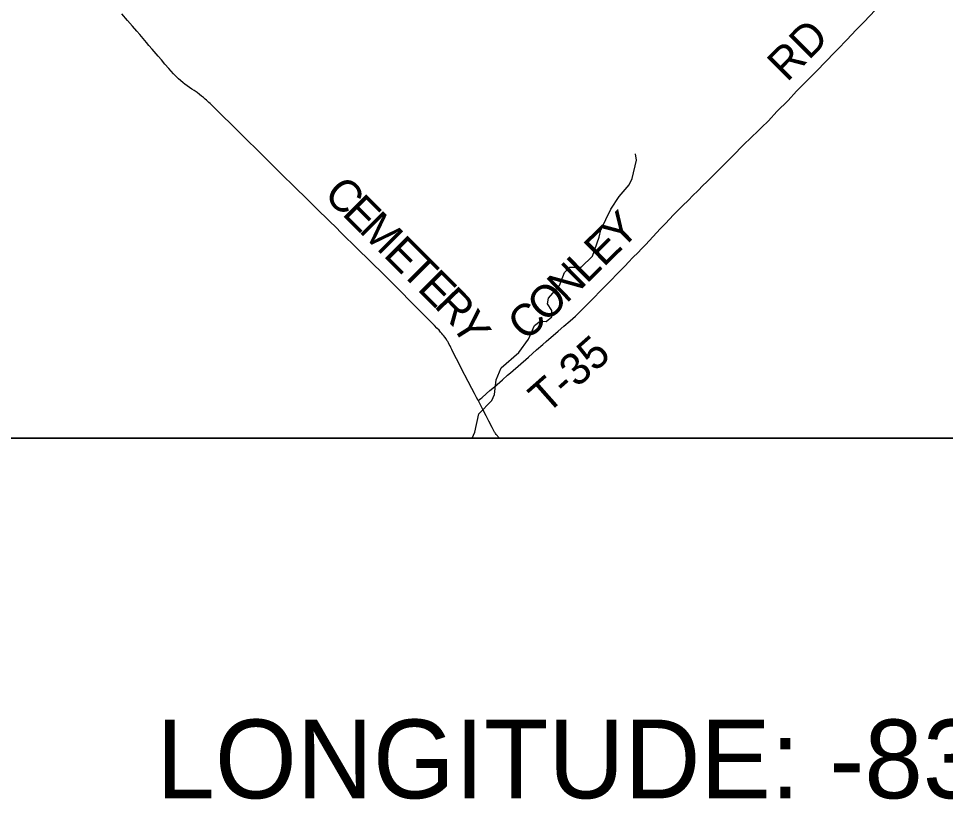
# Model space of a CAD drawing. Extents: x -1.4 to 35.4, y 0 to 22.
# Drawn here: x 21.235 to 22.883, y 12.413 to 13.801 of the extents above; entities that cross this region are included whole.
import ezdxf

# ---------------------------------------------------------------- set-up
doc = ezdxf.new("R2010")
doc.units = 0
for name, color, linetype in [('GM_X_County_Road', 7, 'Continuous'), ('GM_X_County_Road_Text', 7, 'Continuous'), ('GM_X_Minor_River', 7, 'Continuous'), ('GM_X_Township_Road', 7, 'Continuous'), ('GM_X_Township_Road_Text', 7, 'Continuous'), ('SC_Scratch1', 7, 'Continuous'), ('SH_Border', 7, 'Continuous'), ('SH_Text', 7, 'Continuous')]:
    doc.layers.add(name, color=color, linetype=linetype)

msp = doc.modelspace()

# ---------------------------------------------------------------- linework, layer by layer
at = {"layer": 'GM_X_County_Road'}
for points in [[(22.0519, 13.122), (22.0492, 13.1271), (22.0451, 13.1345), (22.0406, 13.143), (22.0341, 13.1554), (22.0219, 13.1794), (22.0168, 13.1894), (22.0101, 13.2025), (22.0051, 13.2125), (22.0034, 13.2159), (22.0019, 13.219), (22.0005, 13.2216), (21.999, 13.2242), (21.9977, 13.2265), (21.9965, 13.2286), (21.9948, 13.2313), (21.9928, 13.2341), (21.9906, 13.237), (21.9892, 13.2388), (21.9876, 13.2408), (21.9852, 13.2435), (21.9823, 13.2467), (21.9787, 13.2506), (21.974, 13.2554), (21.9634, 13.266), (21.9537, 13.2757), (21.9411, 13.2884), (21.9283, 13.3015), (21.9173, 13.3128), (21.9063, 13.3238), (21.8972, 13.3328), (21.8817, 13.3482), (21.8631, 13.3663), (21.8531, 13.3762), (21.8429, 13.3863), (21.8274, 13.4015), (21.8186, 13.41), (21.8091, 13.4194), (21.7981, 13.4302), (21.7887, 13.4395), (21.7799, 13.448), (21.7715, 13.4562), (21.7646, 13.463), (21.7556, 13.4719), (21.7414, 13.486), (21.7321, 13.4952), (21.7206, 13.5063), (21.7072, 13.5194), (21.6989, 13.5276), (21.6894, 13.5371), (21.6786, 13.5477), (21.6677, 13.5586), (21.6546, 13.5714), (21.6449, 13.5812), (21.6336, 13.5923), (21.6218, 13.6039), (21.6143, 13.6112), (21.6084, 13.6171), (21.6015, 13.6238), (21.5955, 13.6298), (21.5894, 13.6357), (21.5818, 13.6433), (21.5783, 13.6468), (21.5756, 13.6495), (21.5732, 13.6517), (21.5713, 13.6534), (21.5691, 13.6554), (21.5666, 13.6577), (21.5636, 13.6603), (21.5603, 13.6629), (21.5566, 13.6658), (21.5522, 13.669), (21.5469, 13.6726), (21.5426, 13.6755), (21.5384, 13.6783), (21.5345, 13.6812), (21.5306, 13.6841), (21.5274, 13.6866), (21.5224, 13.6908), (21.5193, 13.6936), (21.5167, 13.6961), (21.5105, 13.7024), (21.5017, 13.7121), (21.4949, 13.7198), (21.4887, 13.7271), (21.483, 13.7337), (21.4721, 13.7465), (21.4665, 13.753), (21.4624, 13.758), (21.4561, 13.7653), (21.4502, 13.7722), (21.4448, 13.7784), (21.4372, 13.7871), (21.4282, 13.7974), (21.4183, 13.8089)], [(22.0903, 13.0546), (22.0892, 13.0555), (22.0881, 13.0566), (22.0871, 13.0576), (22.0861, 13.0587), (22.0851, 13.06), (22.0839, 13.0614), (22.0828, 13.0631), (22.0819, 13.0645), (22.0812, 13.0657), (22.08, 13.0677), (22.0766, 13.074), (22.071, 13.0851), (22.0661, 13.0947), (22.0598, 13.1069), (22.0566, 13.1129), (22.0523, 13.1212), (22.0519, 13.122)]]:
    msp.add_lwpolyline(points, dxfattribs=at)
at = {"layer": 'GM_X_Minor_River'}
msp.add_lwpolyline([(22.0411, 13.0546), (22.0461, 13.0655), (22.0531, 13.098), (22.0762, 13.122), (22.081, 13.1325), (22.0837, 13.1587), (22.0927, 13.1798), (22.1243, 13.207), (22.1414, 13.2307), (22.152, 13.2552), (22.162, 13.2626), (22.173, 13.2624), (22.1826, 13.2703), (22.1828, 13.282), (22.1754, 13.2935), (22.1767, 13.3034), (22.1968, 13.3262), (22.2052, 13.3496), (22.2148, 13.3586), (22.2353, 13.3586), (22.255, 13.3781), (22.2669, 13.4124), (22.2701, 13.4253), (22.2878, 13.4618), (22.3026, 13.4847), (22.3204, 13.505), (22.3259, 13.5163), (22.3333, 13.5492), (22.3315, 13.5602)], dxfattribs=at)
at = {"layer": 'GM_X_Township_Road'}
msp.add_lwpolyline([(22.0519, 13.122), (22.0564, 13.1252), (22.0582, 13.1265), (22.0669, 13.1341), (22.0729, 13.1395), (22.0809, 13.1463), (22.0949, 13.1585), (22.1042, 13.1667), (22.1091, 13.1711), (22.1414, 13.1991), (22.1559, 13.2118), (22.1666, 13.2212), (22.1731, 13.2269), (22.1773, 13.2306), (22.185, 13.2372), (22.1939, 13.2448), (22.2043, 13.2537), (22.2155, 13.2634), (22.2248, 13.2715), (22.2292, 13.2758), (22.2376, 13.2844), (22.2473, 13.2941), (22.2582, 13.3051), (22.268, 13.3154), (22.287, 13.3347), (22.2995, 13.3474), (22.313, 13.3613), (22.3189, 13.3678), (22.3269, 13.3759), (22.3362, 13.3849), (22.3423, 13.3911), (22.3499, 13.3992), (22.3624, 13.4128), (22.3762, 13.4277), (22.3848, 13.4367), (22.3994, 13.4519), (22.4154, 13.4676), (22.4259, 13.4781), (22.4338, 13.486), (22.4422, 13.4943), (22.4522, 13.5044), (22.4579, 13.5101), (22.4666, 13.5187), (22.4899, 13.5418), (22.5047, 13.5567), (22.5239, 13.5762), (22.5372, 13.5892), (22.5496, 13.6014), (22.5554, 13.6069), (22.5678, 13.6191), (22.5832, 13.6353), (22.6028, 13.6551), (22.618, 13.6717), (22.6383, 13.6918), (22.6531, 13.7067), (22.6708, 13.7249), (22.6849, 13.7397), (22.6913, 13.7464), (22.7072, 13.763), (22.724, 13.7805), (22.7382, 13.7949), (22.758, 13.8156)], dxfattribs=at)
at = {"layer": 'SC_Scratch1'}
msp.add_line((-1.4282, 13.0546), (35.3749, 13.0546), dxfattribs=at)
msp.add_lwpolyline([(20.6952, 13.0546), (23.8598, 13.0546), (23.8598, 15.0361), (23.7025, 15.0427), (23.7032, 15.038), (23.7139, 14.968), (23.7233, 14.9059), (23.7337, 14.8377), (23.7416, 14.788), (23.7495, 14.7415), (23.7594, 14.6783), (23.7641, 14.6507), (23.7695, 14.6163), (23.7755, 14.5782), (23.782, 14.5397), (23.7879, 14.5022), (23.7895, 14.4918), (23.0741, 14.5361), (22.5487, 14.6191), (22.1854, 14.6488), (20.9965, 14.7655)], dxfattribs=at)
at = {"layer": 'SH_Border'}
msp.add_lwpolyline([(17.0598, 19.8546), (23.8598, 19.8546), (23.8598, 13.0546), (17.0598, 13.0546)], close=True, dxfattribs=at)

# ---------------------------------------------------------------- texts
at = {"layer": 'GM_X_County_Road_Text'}
for s, rotation, p in [('C', 315.0028, (21.7753, 13.4857)), ('E', 314.997, (21.8083, 13.4527)), ('M', 315.0011, (21.8383, 13.4227)), ('E', 315.0024, (21.8819, 13.3791)), ('T', 315, (21.912, 13.349)), ('E', 314.9849, (21.942, 13.319)), ('R', 314.1472, (21.9719, 13.2891)), ('Y', 302.2158, (22.0025, 13.2581))]:
    msp.add_text(s, height=0.0568, rotation=rotation, dxfattribs=at).set_placement(p)
at = {"layer": 'GM_X_Township_Road_Text'}
for s, height, rotation, p in [('RD', 0.05682, 45.3424, (22.6012, 13.6866)), ('Y', 0.0568, 44.3535, (22.3053, 13.3875)), ('E', 0.0568, 44.3576, (22.2749, 13.3578)), ('N', 0.0568, 44.3591, (22.2088, 13.2931)), ('L', 0.0568, 44.3515, (22.2445, 13.3281)), ('O', 0.0568, 44.1468, (22.1727, 13.2581)), ('C', 0.0568, 42.2445, (22.1367, 13.2253)), ('T-35', 0.05682, 41.4856, (22.1737, 13.0958))]:
    msp.add_text(s, height=height, rotation=rotation, dxfattribs=at).set_placement(p)
at = {"layer": 'SH_Text'}
msp.add_text('LONGITUDE: -83.875887', height=0.14, dxfattribs=at).set_placement((21.4798, 12.4146))

doc.saveas('drawing.dxf')
